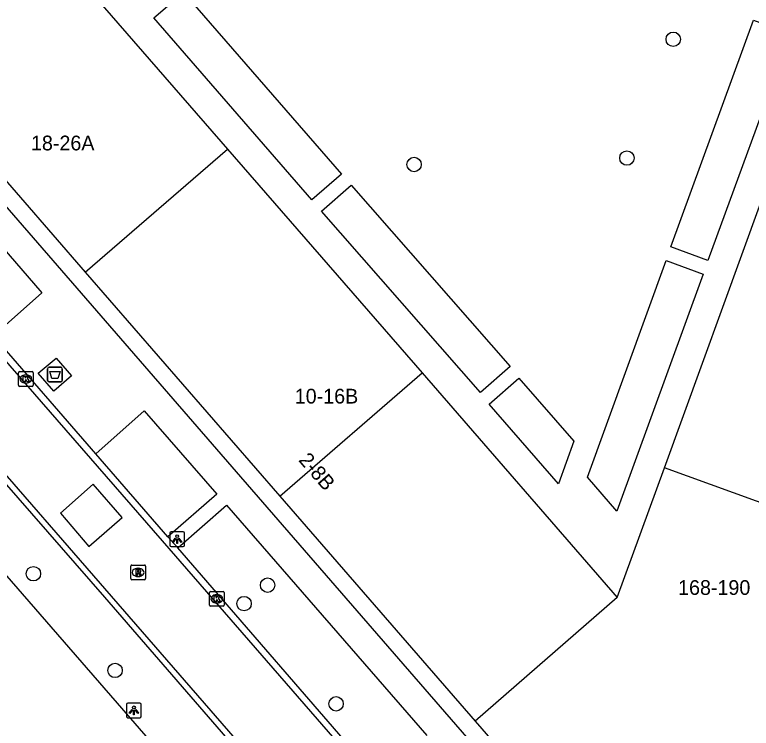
# Model space of a CAD drawing. Extents: x 155888 to 156864, y 383882 to 384671.
# Drawn here: x 156620.4 to 156670.4, y 383923.2 to 383971.7 of the extents above; entities that cross this region are included whole.
import ezdxf

# ---------------------------------------------------------------- set-up
doc = ezdxf.new("R2010")
doc.units = 0
for name, color, linetype in [('IMGEO_Afval_apart_plaats', 7, 'Continuous'), ('IMGEO_Boom', 7, 'Continuous'), ('IMGEO_Kolk', 7, 'Continuous'), ('IMGEO_Lichtpunt', 7, 'Continuous'), ('IMGEO_OVBaan_gesloten', 7, 'Continuous'), ('IMGEO_Pand', 7, 'Continuous'), ('IMGEO_Pand_nummerreeks', 7, 'Continuous'), ('IMGEO_Rijbaan_lokaal_gesloten', 7, 'Continuous'), ('IMGEO_Rijbaan_lokaal_open', 7, 'Continuous'), ('IMGEO_Rioolput', 7, 'Continuous'), ('IMGEO_Voetpad_gesloten', 7, 'Continuous'), ('IMGEO_Voetpad_open', 7, 'Continuous')]:
    doc.layers.add(name, color=color, linetype=linetype)

msp = doc.modelspace()

# ---------------------------------------------------------------- linework, layer by layer
at = {"layer": 'IMGEO_Afval_apart_plaats'}
for p, q in [((156622.713, 383947.742), (156623.503, 383947.742)), ((156623.503, 383947.742), (156622.713, 383947.742)), ((156622.613, 383946.842), (156622.613, 383947.642)), ((156622.613, 383947.642), (156622.613, 383946.842)), ((156623.603, 383947.642), (156623.603, 383946.842)), ((156623.603, 383946.842), (156623.603, 383947.642)), ((156623.503, 383946.742), (156622.713, 383946.742)), ((156622.713, 383946.742), (156623.503, 383946.742))]:
    msp.add_line(p, q, dxfattribs=at)
msp.add_lwpolyline([(156622.756, 383947.456), (156623.46, 383947.456), (156623.311, 383946.986), (156622.905, 383946.986), (156622.756, 383947.456)], dxfattribs=at)
for centre, start, end in [((156622.713, 383947.642), 90, 180), ((156622.713, 383947.642), 90, 180), ((156623.503, 383947.642), 0, 90), ((156623.503, 383947.642), 360, 90), ((156622.713, 383946.842), 180, 270), ((156622.713, 383946.842), 180, 270), ((156623.503, 383946.842), 270, 0), ((156623.503, 383946.842), 270, 0)]:
    msp.add_arc(centre, 0.1, start, end, dxfattribs=at)
at = {"layer": 'IMGEO_Boom'}
for centre in [(156665.105, 383970.013), (156661.957, 383961.946), (156647.507, 383961.507), (156621.648, 383933.718), (156637.556, 383932.942), (156635.957, 383931.693), (156627.194, 383927.152), (156642.208, 383924.887)]:
    msp.add_circle(centre, 0.489, dxfattribs=at)
at = {"layer": 'IMGEO_Kolk'}
for p, q in [((156620.635, 383946.518), (156620.635, 383947.37)), ((156620.71, 383947.444), (156621.562, 383947.444)), ((156621.636, 383947.37), (156621.636, 383946.518)), ((156621.123, 383947.224), (156621.148, 383947.224)), ((156621.562, 383946.444), (156620.71, 383946.444)), ((156621.146, 383946.664), (156621.121, 383946.664)), ((156633.61, 383931.586), (156633.61, 383932.438)), ((156633.685, 383932.512), (156634.537, 383932.512)), ((156634.098, 383932.292), (156634.123, 383932.292)), ((156634.611, 383932.438), (156634.611, 383931.586)), ((156634.121, 383931.732), (156634.096, 383931.732)), ((156634.537, 383931.512), (156633.685, 383931.512))]:
    msp.add_line(p, q, dxfattribs=at)
for points in [[(156620.635, 383946.518), (156620.635, 383947.37)], [(156620.71, 383947.444), (156621.562, 383947.444)], [(156621.636, 383947.37), (156621.636, 383946.518)], [(156620.956, 383947.144), (156621.079, 383947.144), (156621.079, 383946.993), (156621.209, 383947.144), (156621.373, 383947.144), (156621.227, 383946.993), (156621.38, 383946.744), (156621.228, 383946.744), (156621.143, 383946.908), (156621.079, 383946.841), (156621.079, 383946.744), (156620.956, 383946.744), (156620.956, 383947.144)], [(156621.562, 383946.444), (156620.71, 383946.444)], [(156633.61, 383931.586), (156633.61, 383932.438)], [(156633.685, 383932.512), (156634.537, 383932.512)], [(156634.611, 383932.438), (156634.611, 383931.586)], [(156633.931, 383932.212), (156634.054, 383932.212), (156634.054, 383932.061), (156634.184, 383932.212), (156634.348, 383932.212), (156634.202, 383932.061), (156634.355, 383931.812), (156634.203, 383931.812), (156634.118, 383931.976), (156634.054, 383931.909), (156634.054, 383931.812), (156633.931, 383931.812), (156633.931, 383932.212)], [(156634.537, 383931.512), (156633.685, 383931.512)]]:
    msp.add_lwpolyline(points, dxfattribs=at)
for centre, start, end in [((156620.712, 383947.368), 91.552, 178.448), ((156620.712, 383947.368), 91.552, 178.448), ((156621.56, 383947.368), 1.552, 88.448), ((156621.56, 383947.368), 1.552, 88.448), ((156620.712, 383946.52), 181.552, 268.448), ((156620.712, 383946.52), 181.552, 268.448), ((156621.56, 383946.52), 271.552, 358.448), ((156621.56, 383946.52), 271.552, 358.448), ((156633.687, 383932.436), 91.552, 178.448), ((156633.687, 383932.436), 91.552, 178.448), ((156634.535, 383932.436), 1.552, 88.448), ((156634.535, 383932.436), 1.552, 88.448), ((156633.687, 383931.588), 181.552, 268.448), ((156633.687, 383931.588), 181.552, 268.448), ((156634.535, 383931.588), 271.552, 358.448), ((156634.535, 383931.588), 271.552, 358.448)]:
    msp.add_arc(centre, 0.0765, start, end, dxfattribs=at)
for centre, major_axis, ratio, start_param, end_param in [((156621.122, 383946.944), (-0.387, 0.002), 0.722429, 4.712389, 7.853982), ((156621.147, 383946.944), (-0.39, 0.002), 0.717154, 1.570796, 4.712389), ((156634.097, 383932.012), (-0.387, 0.002), 0.722429, 4.712389, 7.853982), ((156634.122, 383932.012), (-0.39, 0.002), 0.717154, 1.570796, 4.712389)]:
    msp.add_ellipse(centre, major_axis=major_axis, ratio=ratio, start_param=start_param, end_param=end_param, dxfattribs=at)
at = {"layer": 'IMGEO_Lichtpunt'}
for p, q in [((156630.912, 383936.472), (156630.912, 383935.665)), ((156630.912, 383936.472), (156630.912, 383935.665)), ((156631.814, 383936.567), (156631.006, 383936.567)), ((156631.814, 383936.567), (156631.006, 383936.567)), ((156631.908, 383935.665), (156631.908, 383936.472)), ((156631.908, 383935.665), (156631.908, 383936.472)), ((156631.006, 383935.571), (156631.814, 383935.571)), ((156631.006, 383935.571), (156631.814, 383935.571)), ((156627.973, 383924.846), (156627.973, 383924.039)), ((156627.973, 383924.846), (156627.973, 383924.039)), ((156628.875, 383924.941), (156628.067, 383924.941)), ((156628.875, 383924.941), (156628.067, 383924.941)), ((156628.969, 383924.039), (156628.969, 383924.846)), ((156628.969, 383924.039), (156628.969, 383924.846)), ((156628.067, 383923.945), (156628.875, 383923.945)), ((156628.067, 383923.945), (156628.875, 383923.945))]:
    msp.add_line(p, q, dxfattribs=at)
for points in [[(156631.286, 383936.136), (156631.325, 383936.108), (156631.137, 383935.846), (156631.099, 383935.873), (156631.286, 383936.136)], [(156631.388, 383936.088), (156631.435, 383936.088), (156631.435, 383935.766), (156631.388, 383935.766), (156631.388, 383936.088)], [(156631.498, 383936.108), (156631.536, 383936.135), (156631.723, 383935.873), (156631.684, 383935.845), (156631.498, 383936.108)], [(156628.347, 383924.51), (156628.386, 383924.482), (156628.198, 383924.22), (156628.16, 383924.247), (156628.347, 383924.51)], [(156628.449, 383924.462), (156628.496, 383924.462), (156628.496, 383924.14), (156628.449, 383924.14), (156628.449, 383924.462)], [(156628.559, 383924.482), (156628.597, 383924.509), (156628.784, 383924.247), (156628.745, 383924.219), (156628.559, 383924.482)]]:
    msp.add_lwpolyline(points, dxfattribs=at)
for centre in [(156631.411, 383936.27), (156628.472, 383924.644)]:
    msp.add_circle(centre, 0.0994, dxfattribs=at)
for centre, start, end in [((156631.006, 383936.472), 90, 180), ((156631.006, 383936.472), 90, 180), ((156631.814, 383936.472), 0, 90), ((156631.814, 383936.472), 0, 90), ((156631.006, 383935.665), 180, 270), ((156631.006, 383935.665), 180, 270), ((156631.814, 383935.665), 270, 0), ((156631.814, 383935.665), 270, 360), ((156628.067, 383924.846), 90, 180), ((156628.067, 383924.846), 90, 180), ((156628.875, 383924.846), 0, 90), ((156628.875, 383924.846), 0, 90), ((156628.067, 383924.039), 180, 270), ((156628.067, 383924.039), 180, 270), ((156628.875, 383924.039), 270, 0), ((156628.875, 383924.039), 270, 360)]:
    msp.add_arc(centre, 0.0946, start, end, dxfattribs=at)
at = {"layer": 'IMGEO_OVBaan_gesloten'}
msp.add_lwpolyline([(156660.479, 383886.538), (156657.48, 383890.128), (156649.574, 383899.314), (156634.845, 383916.306), (156562.118, 384000), (156526.643, 384040.832)], dxfattribs=at)
at = {"layer": 'IMGEO_Pand'}
for points in [[(156621.607, 383977.767), (156634.828, 383962.561)], [(156642.581, 383960.852), (156640.567, 383959.102), (156629.818, 383971.472), (156631.832, 383973.221), (156642.581, 383960.852)], [(156670.549, 383971.32), (156673.103, 383970.392), (156667.457, 383954.992), (156664.95, 383955.91), (156670.549, 383971.32)], [(156611.955, 383969.403), (156625.17, 383954.192)], [(156625.17, 383954.192), (156634.828, 383962.561)], [(156634.828, 383962.561), (156648.049, 383947.354)], [(156654.029, 383947.784), (156652.022, 383946.024), (156641.221, 383958.348), (156643.229, 383960.108), (156654.029, 383947.784)], [(156664.506, 383940.92), (156671.051, 383958.927)], [(156664.623, 383955), (156667.131, 383954.069), (156661.283, 383937.966), (156659.277, 383940.286), (156664.623, 383955)], [(156625.17, 383954.192), (156638.385, 383938.981)], [(156638.385, 383938.981), (156648.049, 383947.354)], [(156648.049, 383947.354), (156661.304, 383932.108)], [(156658.351, 383942.719), (156657.309, 383939.835), (156652.612, 383945.236), (156654.626, 383946.994), (156658.351, 383942.719)], [(156661.304, 383932.108), (156664.506, 383940.92)], [(156677.017, 383936.373), (156664.506, 383940.92)], [(156638.385, 383938.981), (156651.646, 383923.717)], [(156661.304, 383932.108), (156651.646, 383923.717)], [(156651.646, 383923.717), (156664.695, 383908.697)]]:
    msp.add_lwpolyline(points, dxfattribs=at)
at = {"layer": 'IMGEO_Rijbaan_lokaal_gesloten'}
for points in [[(156646.206, 383910.051), (156567.998, 384000), (156530.033, 384043.663)], [(156605.883, 383964.081), (156630.384, 383935.946), (156650.086, 383913.301)]]:
    msp.add_lwpolyline(points, dxfattribs=at)
at = {"layer": 'IMGEO_Rijbaan_lokaal_open'}
for points in [[(156646.206, 383910.051), (156645.847, 383909.788), (156626.506, 383932.134), (156601.837, 383960.361), (156567.837, 383999.499), (156567.401, 384000), (156529.694, 384043.376)], [(156625.882, 383941.86), (156618.912, 383949.885)], [(156630.78, 383936.216), (156625.882, 383941.86)], [(156625.42, 383935.576), (156627.676, 383937.541), (156625.718, 383939.791), (156623.489, 383937.842), (156625.42, 383935.576)], [(156631.453, 383935.472), (156630.78, 383936.216)], [(156645.025, 383919.822), (156631.453, 383935.472)]]:
    msp.add_lwpolyline(points, dxfattribs=at)
at = {"layer": 'IMGEO_Rioolput'}
for p, q in [((156628.259, 383933.386), (156628.259, 383934.238)), ((156628.334, 383934.312), (156629.186, 383934.312)), ((156629.26, 383934.238), (156629.26, 383933.386)), ((156628.747, 383934.092), (156628.772, 383934.092)), ((156629.186, 383933.312), (156628.334, 383933.312)), ((156628.77, 383933.532), (156628.745, 383933.532))]:
    msp.add_line(p, q, dxfattribs=at)
for points in [[(156628.259, 383933.386), (156628.259, 383934.238)], [(156628.334, 383934.312), (156629.186, 383934.312)], [(156629.26, 383934.238), (156629.26, 383933.386)], [(156628.848, 383934.01), (156628.596, 383934.012), (156628.596, 383933.612)], [(156628.596, 383933.612), (156628.72, 383933.612), (156628.72, 383933.774), (156628.731, 383933.774)], [(156628.774, 383933.931), (156628.72, 383933.931), (156628.72, 383933.85)], [(156628.72, 383933.85), (156628.772, 383933.85)], [(156628.778, 383933.745), (156628.849, 383933.612), (156628.989, 383933.612), (156628.924, 383933.738)], [(156629.186, 383933.312), (156628.334, 383933.312)]]:
    msp.add_lwpolyline(points, dxfattribs=at)
for centre, radius, start, end in [((156628.336, 383934.236), 0.0765, 91.552, 178.448), ((156628.336, 383934.236), 0.0765, 91.552, 178.448), ((156629.184, 383934.236), 0.0765, 1.552, 88.448), ((156629.184, 383934.236), 0.0765, 1.552, 88.448), ((156628.73, 383933.721), 0.0533, 26.0293, 88.6989), ((156628.756, 383934.039), 0.19, 274.7715, 282.9687), ((156628.78, 383933.835), 0.0964, 77.0061, 93.1865), ((156628.794, 383933.892), 0.0378, 276.6634, 79.6772), ((156628.847, 383933.9), 0.109, 350.3612, 89.416), ((156628.845, 383933.9), 0.112, 277.5842, 350.9817), ((156628.829, 383933.685), 0.108, 29.5134, 73.7905), ((156628.336, 383933.388), 0.0765, 181.552, 268.448), ((156628.336, 383933.388), 0.0765, 181.552, 268.448), ((156629.184, 383933.388), 0.0765, 271.552, 358.448), ((156629.184, 383933.388), 0.0765, 271.552, 358.448)]:
    msp.add_arc(centre, radius, start, end, dxfattribs=at)
for centre, major_axis, ratio, start_param, end_param in [((156628.746, 383933.812), (-0.387, 0.002), 0.722429, 4.712389, 7.853982), ((156628.771, 383933.812), (-0.39, 0.002), 0.717154, 1.570796, 4.712389)]:
    msp.add_ellipse(centre, major_axis=major_axis, ratio=ratio, start_param=start_param, end_param=end_param, dxfattribs=at)
at = {"layer": 'IMGEO_Voetpad_gesloten'}
msp.add_lwpolyline([(156623.03, 383946.119), (156621.971, 383947.328), (156623.197, 383948.362), (156624.24, 383947.162), (156623.03, 383946.119)], dxfattribs=at)
at = {"layer": 'IMGEO_Voetpad_open'}
for points in [[(156664.695, 383908.697), (156662.111, 383909.928), (156635.435, 383940.644), (156611.103, 383968.653)], [(156609.604, 383967.363), (156622.22, 383952.787), (156618.912, 383949.885)], [(156625.882, 383941.86), (156629.17, 383944.785), (156634.101, 383939.133), (156630.78, 383936.216)], [(156631.453, 383935.472), (156634.764, 383938.382), (156648.363, 383922.735)]]:
    msp.add_lwpolyline(points, dxfattribs=at)

# ---------------------------------------------------------------- texts
at = {"layer": 'IMGEO_Pand_nummerreeks'}
for s, p in [('18-26A', (156621.484, 383962.468)), ('10-16B', (156639.399, 383945.277)), ('168-190', (156665.435, 383932.283))]:
    msp.add_text(s, height=1, dxfattribs=at).set_placement(p)
msp.add_text('2-8B', height=1, rotation=310.9835, dxfattribs=at).set_placement((156639.615, 383941.407))

doc.saveas('drawing.dxf')
